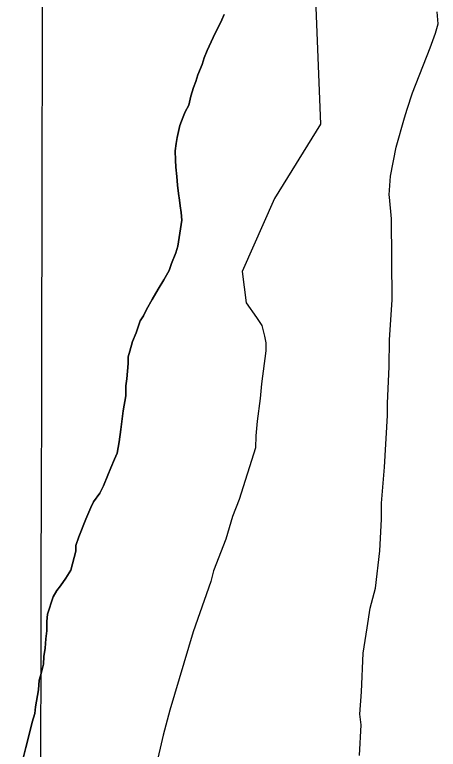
# Model space of a CAD drawing. Extents: x 3177185 to 3215018, y 812988 to 838321.
# Drawn here: x 3197059.7 to 3197294.5, y 824609.6 to 825016.9 of the extents above; entities that cross this region are included whole.
import ezdxf

# ---------------------------------------------------------------- set-up
doc = ezdxf.new("R2010")
doc.units = 0
for name, color, linetype in [('V-GRID-MAJR', 7, 'Continuous'), ('V-SITE-VEGE', 7, 'Continuous'), ('V-TOPO-SHOR', 7, 'Continuous')]:
    doc.layers.add(name, color=color, linetype=linetype)

msp = doc.modelspace()

# ---------------------------------------------------------------- linework, layer by layer
at = {"layer": 'V-GRID-MAJR'}
msp.add_spline([(3197059.69, 818362.699), (3197073.789, 824421.511), (3197087.897, 830483.79), (3197102.005, 836546.108), (3197102.0130000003, 836549.533)], degree=3, dxfattribs=at)
at = {"layer": 'V-SITE-VEGE'}
for p, q in [((3197226.376, 825025.752), (3197229.215, 824956.165)), ((3197174.572, 825014.054), (3197175.737, 825016.9010000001)), ((3197294.536, 825011.781), (3197293.85, 825018.416)), ((3197172.542, 825009.7879999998), (3197174.572, 825014.054)), ((3197293.022, 825006.6339999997), (3197294.536, 825011.781)), ((3197170.806, 825006.661), (3197172.542, 825009.7879999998)), ((3197166.45, 824996.988), (3197170.806, 825006.661)), ((3197290.014, 824998.5530000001), (3197293.022, 825006.6339999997)), ((3197164.705, 824993.0049999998), (3197166.45, 824996.988)), ((3197280.245, 824973.584), (3197290.014, 824998.5530000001)), ((3197163.535, 824989.302), (3197164.705, 824993.0049999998)), ((3197161.207, 824983.613), (3197163.535, 824989.302)), ((3197160.037, 824979.91), (3197161.207, 824983.613)), ((3197158.8680000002, 824976.4940000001), (3197160.037, 824979.91)), ((3197157.404, 824971.65), (3197158.8680000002, 824976.4940000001)), ((3197156.224, 824966.807), (3197157.404, 824971.65)), ((3197277.312, 824964.536), (3197280.245, 824973.584)), ((3197154.198, 824963.11), (3197156.224, 824966.807)), ((3197153.0330000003, 824960.263), (3197154.198, 824963.11)), ((3197275.717, 824959.62), (3197277.312, 824964.536)), ((3197151.284, 824955.426), (3197153.0330000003, 824960.263)), ((3197271.1720000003, 824943.449), (3197275.717, 824959.62)), ((3197149.803, 824948.87), (3197151.284, 824955.426)), ((3197229.215, 824956.165), (3197203.668, 824914.982)), ((3197149.21, 824945.4500000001), (3197149.803, 824948.87)), ((3197148.607, 824941.459), (3197149.21, 824945.4500000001)), ((3197268.1, 824927.264), (3197271.1720000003, 824943.449)), ((3197148.853, 824936.316), (3197148.607, 824941.459)), ((3197149.107, 824932.318), (3197148.853, 824936.316)), ((3197149.64, 824927.176), (3197149.107, 824932.318)), ((3197149.887, 824922.3200000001), (3197149.64, 824927.176)), ((3197267.285, 824916.958), (3197268.1, 824927.264)), ((3197150.4220000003, 824917.7490000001), (3197149.887, 824922.3200000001)), ((3197150.965, 824914.034), (3197150.4220000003, 824917.7490000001)), ((3197151.512, 824910.888), (3197150.965, 824914.034)), ((3197203.668, 824914.982), (3197185.719, 824874.557)), ((3197267.404, 824915.805), (3197267.285, 824916.958)), ((3197268.6550000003, 824903.687), (3197267.404, 824915.805)), ((3197152.054, 824907.1730000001), (3197151.512, 824910.888)), ((3197152.306, 824902.889), (3197152.054, 824907.1730000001)), ((3197150.199, 824888.633), (3197152.306, 824902.889)), ((3197269.046, 824858.7459999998), (3197268.6550000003, 824903.687)), ((3197149.0270000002, 824884.93), (3197150.199, 824888.633)), ((3197146.699, 824878.954), (3197149.0270000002, 824884.93)), ((3197145.241, 824874.968), (3197146.699, 824878.954)), ((3197142.347, 824869.85), (3197145.241, 824874.968)), ((3197185.719, 824874.557), (3197187.999, 824857.161)), ((3197139.166, 824864.737), (3197142.347, 824869.85)), ((3197135.982, 824859.051), (3197139.166, 824864.737)), ((3197132.799, 824853.366), (3197135.982, 824859.051)), ((3197187.999, 824857.161), (3197193.829, 824849.012)), ((3197267.404, 824836.66), (3197269.046, 824858.7459999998)), ((3197131.058, 824849.954), (3197132.799, 824853.366)), ((3197129.323, 824847.113), (3197131.058, 824849.954)), ((3197193.829, 824849.012), (3197196.744, 824844.5700000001)), ((3197126.991, 824840.564), (3197129.323, 824847.113)), ((3197196.744, 824844.5700000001), (3197198.169, 824838.665)), ((3197124.953, 824835.7289999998), (3197126.991, 824840.564)), ((3197198.169, 824838.665), (3197198.878, 824834.9770000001)), ((3197267.289, 824821.925), (3197267.404, 824836.66)), ((3197123.485, 824830.316), (3197124.953, 824835.7289999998)), ((3197198.878, 824834.9770000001), (3197198.845, 824830.555)), ((3197122.6040000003, 824827.182), (3197123.485, 824830.316)), ((3197198.845, 824830.555), (3197196.492, 824812.156)), ((3197122.575, 824823.471), (3197122.6040000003, 824827.182)), ((3197122.258, 824819.191), (3197122.575, 824823.471)), ((3197266.394, 824801.306), (3197267.289, 824821.925)), ((3197121.938, 824814.911), (3197122.258, 824819.191)), ((3197121.338, 824811.206), (3197121.938, 824814.911)), ((3197196.492, 824812.156), (3197195.693, 824804.058)), ((3197121.295, 824805.498), (3197121.338, 824811.206)), ((3197119.804, 824797.228), (3197121.295, 824805.498)), ((3197195.693, 824804.058), (3197194.124, 824791.547)), ((3197266.345, 824794.674), (3197266.394, 824801.306)), ((3197118.582, 824786.96), (3197119.804, 824797.228)), ((3197264.647, 824765.957), (3197266.345, 824794.674)), ((3197194.124, 824791.547), (3197193.323, 824783.449)), ((3197117.674, 824780.1149999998), (3197118.582, 824786.96)), ((3197193.323, 824783.449), (3197193.272, 824776.822)), ((3197116.485, 824773.8439999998), (3197117.674, 824780.1149999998)), ((3197193.272, 824776.822), (3197184.2120000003, 824748.16)), ((3197115.0300000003, 824770.43), (3197116.485, 824773.8439999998)), ((3197112.995, 824765.593), (3197115.0300000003, 824770.43)), ((3197111.252, 824761.609), (3197112.995, 824765.593)), ((3197263.021, 824746.079), (3197264.647, 824765.957)), ((3197108.919, 824755.631), (3197111.252, 824761.609)), ((3197106.892, 824751.65), (3197108.919, 824755.631)), ((3197103.429, 824746.8250000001), (3197106.892, 824751.65)), ((3197101.9790000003, 824743.696), (3197103.429, 824746.8250000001)), ((3197184.2120000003, 824748.16), (3197180.4560000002, 824738.612)), ((3197099.072, 824737.1519999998), (3197101.9790000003, 824743.696)), ((3197262.953, 824737.24), (3197263.021, 824746.079)), ((3197095.288, 824727.475), (3197099.072, 824737.1519999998)), ((3197180.4560000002, 824738.612), (3197176.6750000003, 824726.118)), ((3197262.0810000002, 824719.566), (3197262.953, 824737.24)), ((3197093.537, 824722.634), (3197095.288, 824727.475)), ((3197093.512, 824719.492), (3197093.537, 824722.634)), ((3197176.6750000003, 824726.118), (3197169.911, 824708.488)), ((3197090.862, 824708.953), (3197093.512, 824719.492)), ((3197259.711, 824698.957), (3197262.0810000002, 824719.566)), ((3197087.972, 824704.409), (3197090.862, 824708.953)), ((3197169.911, 824708.488), (3197168.3910000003, 824702.607)), ((3197085.085, 824700.149), (3197087.972, 824704.409)), ((3197168.3910000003, 824702.607), (3197158.6, 824674.688)), ((3197083.065, 824697.593), (3197085.085, 824700.149)), ((3197256.68, 824687.931), (3197259.711, 824698.957)), ((3197077.827, 824684.502), (3197081.042, 824694.183)), ((3197081.042, 824694.183), (3197083.065, 824697.593)), ((3197255.122, 824676.892), (3197256.68, 824687.931)), ((3197077.511, 824680.5089999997), (3197077.827, 824684.502)), ((3197077.472, 824675.37), (3197077.511, 824680.5089999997)), ((3197076.866, 824670.807), (3197077.472, 824675.37)), ((3197158.6, 824674.688), (3197145.74, 824631.324)), ((3197252.804, 824662.912), (3197255.122, 824676.892)), ((3197076.54, 824665.671), (3197076.866, 824670.807)), ((3197075.934, 824661.108), (3197076.54, 824665.671)), ((3197251.9020000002, 824641.556), (3197252.804, 824662.912)), ((3197075.617, 824656.828), (3197075.934, 824661.108)), ((3197074.433, 824651.699), (3197075.617, 824656.828)), ((3197073.264, 824647.9969999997), (3197074.433, 824651.699)), ((3197072.938, 824642.576), (3197073.264, 824647.9969999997)), ((3197071.15, 824633.167), (3197072.938, 824642.576)), ((3197251.071, 824629.0380000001), (3197251.9020000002, 824641.556)), ((3197070.8370000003, 824629.458), (3197071.15, 824633.167)), ((3197069.372, 824624.617), (3197070.8370000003, 824629.458)), ((3197145.74, 824631.324), (3197141.949, 824617.354)), ((3197251.7630000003, 824623.138), (3197251.071, 824629.0380000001)), ((3197068.197, 824620.06), (3197069.372, 824624.617)), ((3197250.895, 824606.201), (3197251.7630000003, 824623.138)), ((3197065.84, 824610.655), (3197068.197, 824620.06)), ((3197141.949, 824617.354), (3197136.6180000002, 824594.5579999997)), ((3197064.072, 824603.248), (3197065.84, 824610.655))]:
    msp.add_line(p, q, dxfattribs=at)
at = {"layer": 'V-TOPO-SHOR'}
msp.add_lwpolyline([(3197175.737, 825016.9010000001), (3197174.572, 825014.054), (3197172.542, 825009.7880000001), (3197170.806, 825006.661), (3197166.45, 824996.988), (3197164.705, 824993.005), (3197163.535, 824989.302), (3197161.207, 824983.613), (3197160.037, 824979.91), (3197158.8680000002, 824976.4940000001), (3197157.404, 824971.65), (3197156.224, 824966.807), (3197154.198, 824963.11), (3197153.0330000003, 824960.265), (3197151.284, 824955.426), (3197149.806, 824948.87), (3197149.208, 824945.4500000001), (3197148.607, 824941.459), (3197148.853, 824936.316), (3197149.107, 824932.318), (3197149.64, 824927.176), (3197149.887, 824922.3200000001), (3197150.4220000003, 824917.7490000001), (3197150.965, 824914.034), (3197151.512, 824910.888), (3197152.054, 824907.1730000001), (3197152.306, 824902.8910000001), (3197150.199, 824888.633), (3197149.0270000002, 824884.93), (3197146.699, 824878.954), (3197145.241, 824874.968), (3197142.347, 824869.85), (3197139.166, 824864.737), (3197135.982, 824859.051), (3197132.799, 824853.366), (3197131.058, 824849.954), (3197129.323, 824847.113), (3197126.991, 824840.566), (3197124.953, 824835.729), (3197123.485, 824830.316), (3197122.6040000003, 824827.182), (3197122.575, 824823.471), (3197122.258, 824819.191), (3197121.938, 824814.911), (3197121.338, 824811.206), (3197121.295, 824805.496), (3197119.804, 824797.228), (3197118.5840000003, 824786.96), (3197117.674, 824780.115), (3197116.485, 824773.844), (3197115.0300000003, 824770.43), (3197112.995, 824765.593), (3197111.252, 824761.609), (3197108.921, 824755.631), (3197106.892, 824751.65), (3197103.429, 824746.8250000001), (3197101.9790000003, 824743.696), (3197099.072, 824737.152), (3197095.288, 824727.475), (3197093.537, 824722.634), (3197093.512, 824719.4940000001), (3197090.862, 824708.953), (3197087.972, 824704.409), (3197085.085, 824700.149), (3197083.0670000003, 824697.593), (3197081.042, 824694.183), (3197077.827, 824684.502), (3197077.511, 824680.509), (3197077.472, 824675.37), (3197076.866, 824670.807), (3197076.54, 824665.671), (3197075.934, 824661.108), (3197075.617, 824656.828), (3197074.433, 824651.699), (3197073.264, 824647.997), (3197072.938, 824642.576), (3197071.15, 824633.167), (3197070.8370000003, 824629.458), (3197069.372, 824624.617), (3197068.197, 824620.06), (3197065.84, 824610.655), (3197064.0700000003, 824603.248)], dxfattribs=at)

doc.saveas('drawing.dxf')
